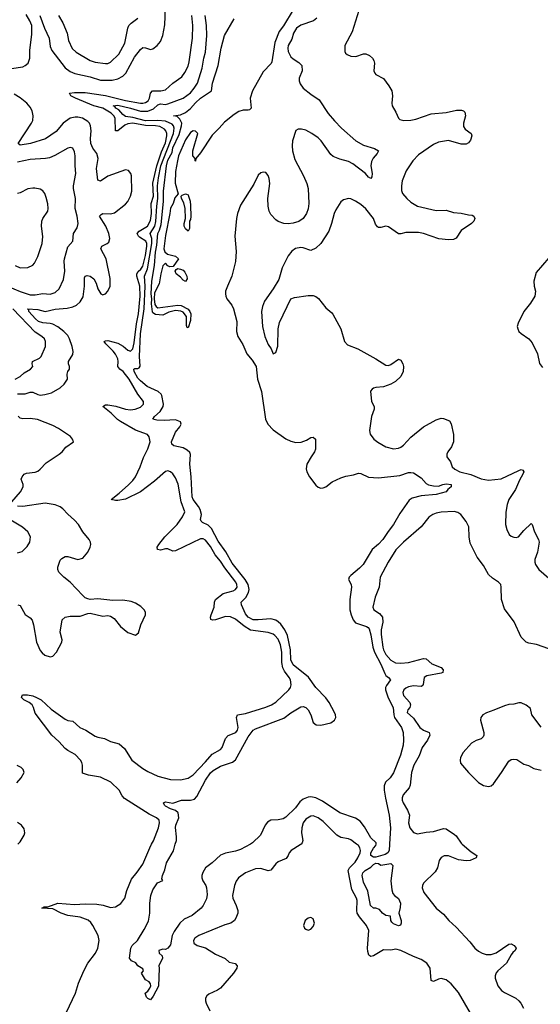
# Model space of a CAD drawing. Header units: inches. Extents: x 1954678 to 2060271, y 904822 to 1016299.
# Tile 338 of 403: x 2033306 to 2037463, y 968722 to 976577. Entities that reach past the tile are written whole.
import ezdxf

# ---------------------------------------------------------------- set-up
doc = ezdxf.new("R2010")
doc.units = ezdxf.units.IN
doc.header["$MEASUREMENT"] = 0
doc.layers.add('C0936', color=7, linetype='Continuous')
doc.layers.add('C0937', color=7, linetype='Continuous')

msp = doc.modelspace()

# ---------------------------------------------------------------- linework, layer by layer
at = {"layer": 'C0936', "color": 5}
for points, elevation in [([(2033679.7, 968660.3), (2033750.8, 968810), (2033775.6, 968890), (2033818.2, 968990), (2033850.6, 969049.4), (2033911.1, 969130), (2033929.8, 969170), (2033940.7, 969230), (2033931.8, 969270), (2033890.8, 969350.8), (2033874.4, 969374.4), (2033853.5, 969393.5), (2033790, 969418.5), (2033690, 969430.5), (2033637.7, 969450), (2033570, 969484), (2033484, 969490), (2033500.7, 969499.3), (2033530, 969500.7), (2033611.8, 969528.2), (2033742.9, 969517.1), (2033830, 969523.7), (2033921.8, 969521.8), (2033972.9, 969512.9), (2034030, 969495.3), (2034070, 969500.4), (2034113.6, 969526.4), (2034146, 969570), (2034162.6, 969630), (2034199.3, 969720.7), (2034244.5, 969775.5), (2034290, 969840.7), (2034343.9, 969970), (2034359.4, 970000)], 480), ([(2035147.9, 970000), (2035070, 969957), (2035030, 969944.2), (2034950, 969928.3), (2034910, 969913), (2034841.6, 969850), (2034788.5, 969810), (2034767.3, 969772.7), (2034760.7, 969750), (2034760.8, 969730), (2034767.3, 969707.3), (2034790.9, 969670.9), (2034798.5, 969650), (2034802.9, 969597.1), (2034796.7, 969563.3), (2034770.3, 969510), (2034754.4, 969490), (2034682.7, 969430), (2034619.8, 969400.2), (2034584.9, 969370), (2034538.1, 969301.9), (2034523.6, 969270), (2034510, 969195.3), (2034490, 969168.7), (2034470, 969158), (2034450, 969162), (2034418, 969150), (2034420.7, 969130), (2034442.8, 969110), (2034446, 969090), (2034417.1, 969030), (2034420.5, 969010), (2034413.5, 968866.5), (2034372.9, 968787.1), (2034350, 968759), (2034330, 968768), (2034319.5, 968779.5), (2034308, 968810), (2034330, 968827.3), (2034345.2, 968850), (2034352, 968870), (2034350, 968886), (2034340.4, 968900.4), (2034310, 968918), (2034278, 968970), (2034294, 968990), (2034290, 969006), (2034248.9, 969028.9), (2034232.9, 969052.9), (2034198, 969070), (2034182, 969090), (2034192.3, 969170), (2034205.1, 969190), (2034247.8, 969232.2), (2034300.6, 969319.4), (2034333.4, 969386.6), (2034346.3, 969450), (2034344, 969530), (2034352.3, 969590), (2034370, 969636), (2034406.6, 969690), (2034448, 969710), (2034442, 969722), (2034445.1, 969750), (2034465.2, 969794.8), (2034477.6, 969850), (2034533.8, 969946.2), (2034548.7, 970000)], 460), ([(2035552.3, 970000), (2035546.6, 969993.4), (2035474.4, 969950), (2035457, 969930), (2035450.3, 969910), (2035434.3, 969885.7), (2035370, 969857.6), (2035350, 969842.3), (2035310, 969791.1), (2035290, 969787.6), (2035230, 969806.6), (2035190, 969801.5), (2035110.2, 969769.8), (2035054, 969730), (2035035.5, 969704.5), (2035020.2, 969670), (2035005.6, 969590), (2035007.9, 969567.9), (2035035, 969510), (2035046.7, 969470), (2035046.5, 969450), (2035032.3, 969410), (2035020.2, 969390), (2034990.5, 969370), (2034944.2, 969355.8), (2034736, 969270), (2034705.5, 969250), (2034693.4, 969230), (2034696.3, 969210), (2034722.8, 969190), (2034790, 969171.8), (2034870, 969121.8), (2034947.5, 969087.5), (2034978.7, 969058.7), (2035026.9, 969046.9), (2035043, 969030), (2035039.5, 969010), (2035014.3, 968970), (2034908.4, 968851.6), (2034885.1, 968834.9), (2034816.7, 968803.3), (2034801.3, 968790), (2034790.2, 968769.8), (2034789.4, 968750), (2034795.4, 968730), (2034825, 968670)], 480), ([(2036954.2, 968570), (2036810, 968815.7), (2036750, 968886.5), (2036710, 968916.3), (2036670, 968926.9), (2036650, 968923.7), (2036610, 968905.1), (2036591.2, 968911.2), (2036581.9, 969010), (2036555.5, 969050), (2036510, 969079.1), (2036450, 969103.2), (2036350, 969152.2), (2036310, 969162.2), (2036270, 969155.1), (2036210, 969156.1), (2036130, 969108.7), (2036110, 969104.4), (2036094.5, 969114.5), (2036084.5, 969144.5), (2036083, 969170), (2036092.9, 969310), (2036073.6, 969350), (2036018.9, 969418.9), (2036000.6, 969450), (2035996.9, 969470), (2035999.9, 969550), (2035994.4, 969570), (2035957.4, 969637.4), (2035929.8, 969790), (2035938.8, 969810), (2035983.1, 969856.9), (2036006.9, 969890), (2036023.2, 969930), (2036025.8, 969950), (2036021.7, 969970), (2036009.8, 969990), (2035995.9, 970000)], 480), ([(2036258.5, 970000), (2036255.8, 969950), (2036245.5, 969930), (2036222.8, 969917.2), (2036150, 969895.8), (2036130, 969896.1), (2036109.9, 969909.9), (2036110.7, 969930), (2036130, 969966.7), (2036149.7, 969990), (2036151.4, 970000)], 460), ([(2036838.7, 970000), (2036910, 969937.6), (2036954.8, 969910), (2036950.6, 969890), (2036902.8, 969870), (2036870, 969866.7), (2036810, 969873.8), (2036730, 969907), (2036693.9, 969906.1), (2036670, 969893.5), (2036655.8, 969870), (2036640.6, 969810), (2036622.1, 969777.9), (2036530, 969689.3), (2036521.1, 969670), (2036519.5, 969650), (2036532.7, 969612.7), (2036630, 969488.2), (2036690, 969440.4), (2036731.7, 969390), (2036790, 969336.5), (2036900.2, 969220.2), (2036939.6, 969170), (2036970, 969145.4), (2036999.3, 969130), (2037030, 969120.5), (2037070, 969118.5), (2037110, 969133.2), (2037210, 969201.3), (2037230, 969203.8), (2037254, 969190), (2037271, 969170), (2037260.7, 969150), (2037243.7, 969136.3), (2037230, 969117), (2037192.4, 969050), (2037122.3, 968990), (2037110, 968973.3), (2037101.3, 968950), (2037101.8, 968930), (2037122.9, 968870), (2037152.3, 968832.3), (2037175.5, 968815.5), (2037266.7, 968770), (2037290.6, 968750.6), (2037306.7, 968730), (2037327.8, 968690)], 480)]:
    msp.add_lwpolyline(points, dxfattribs=dict(at, elevation=elevation))
for points, elevation in [([(2036190, 969832.4), (2036270, 969844), (2036284, 969830), (2036268.3, 969708.3), (2036276.1, 969636.1), (2036286.2, 969606.2), (2036299.1, 969590), (2036330, 969565.5), (2036345.7, 969530), (2036344.7, 969495.3), (2036334, 969450), (2036350.5, 969390), (2036350.6, 969369.4), (2036345.4, 969354.6), (2036330, 969349), (2036290, 969364), (2036276.5, 969376.5), (2036268.7, 969391.3), (2036266, 969426), (2036228, 969430), (2036202, 969450), (2036179.3, 969479.3), (2036150, 969489.3), (2036130, 969489.5), (2036107.8, 969510), (2036085.6, 969625.6), (2036050, 969697.2), (2036039.3, 969750), (2036045, 969770), (2036063.5, 969790), (2036110, 969815.8), (2036130, 969838), (2036150, 969846.9), (2036170, 969845.8)], 460), ([(2035630, 969413.6), (2035610, 969409.5), (2035585.5, 969390), (2035570.7, 969350), (2035578.8, 969330), (2035590, 969320.7), (2035610, 969313.4), (2035630, 969320.5), (2035650, 969342), (2035658.9, 969370), (2035650, 969405.2)], 520)]:
    msp.add_lwpolyline(points, close=True, dxfattribs=dict(at, elevation=elevation))
at = {"layer": 'C0937', "color": 5}
for points, elevation in [([(2033467.1, 976610), (2033504.5, 976510), (2033541.4, 976430), (2033550, 976364), (2033562.3, 976330), (2033670, 976191.6), (2033710, 976162.3), (2033746.4, 976146.4), (2033870, 976120.8), (2033950, 976093.9), (2034045.5, 976094.5), (2034090, 976104.5), (2034130, 976127), (2034153.7, 976150), (2034223.4, 976276.6), (2034270, 976339), (2034290, 976354), (2034310, 976352.6), (2034350, 976339.6), (2034370, 976345.5), (2034403.1, 976370), (2034430, 976403.7), (2034449.8, 976450), (2034464.8, 976535.2), (2034471.3, 976670)], 520), ([(2035490, 976654), (2035413.2, 976526.8), (2035378.1, 976481.9), (2035344.2, 976395.8), (2035319.8, 976240.2), (2035312.8, 976227.2), (2035250, 976160.5), (2035163.5, 976010), (2035145.3, 975950), (2035154.8, 975870), (2035141.6, 975858.4), (2035130, 975855.1), (2035090, 975856), (2035054.8, 975845.2), (2035018.6, 975821.4), (2034941.3, 975758.7), (2034899.3, 975710), (2034843.4, 975656.6), (2034750, 975515.3), (2034712, 975470), (2034710, 975448), (2034706, 975450), (2034706, 975470), (2034688, 975490), (2034688.7, 975530), (2034728.7, 975670), (2034710, 975688.7), (2034690, 975689), (2034670, 975677.2), (2034630, 975619), (2034574.8, 975490), (2034566.4, 975450), (2034550, 975366), (2034548.6, 975271.4), (2034572, 975188), (2034543.5, 975156.5), (2034530.7, 975110), (2034510, 975074), (2034505.2, 975030), (2034470, 974855.3), (2034456.9, 974750), (2034464.1, 974724.1), (2034485.3, 974705.3), (2034550, 974690.8), (2034574, 974670), (2034531.6, 974608.4), (2034505.6, 974605.6), (2034490, 974613.2), (2034470, 974635.3), (2034450, 974614), (2034433.4, 974550), (2034420.5, 974470), (2034383.1, 974396.9), (2034380.3, 974350), (2034384.9, 974304.9), (2034394.4, 974290), (2034410, 974278.9), (2034570, 974299.5), (2034595.4, 974295.4), (2034650, 974267.7), (2034665.5, 974250), (2034673.7, 974230), (2034670, 974178), (2034650, 974119), (2034642, 974122), (2034637.2, 974137.2), (2034637.6, 974210), (2034610, 974244.2), (2034591.7, 974251.7), (2034550, 974256.9), (2034495.8, 974244.2), (2034450, 974219.8), (2034390, 974226), (2034370, 974238.7), (2034366.2, 974246.2), (2034358.3, 974310), (2034360.5, 974350), (2034355.6, 974390), (2034361.5, 974490), (2034383.4, 974616.6), (2034390, 974722.8), (2034401.4, 974778.6), (2034408.6, 974870), (2034422.9, 974897.1), (2034436, 974944), (2034454.1, 975125.9), (2034454.1, 975210), (2034478, 975410), (2034490, 975456.9), (2034522.9, 975517.1), (2034530, 975553.6), (2034578.6, 975661.4), (2034599.2, 975730), (2034599.6, 975750), (2034583.9, 975783.9), (2034563.5, 975803.5), (2034534, 975810), (2034590, 975818.8), (2034630, 975836.3), (2034671, 975869), (2034710, 975913.9), (2034750, 975951), (2034837.2, 976010), (2034846, 976070), (2034889.7, 976210.3), (2034913.6, 976350), (2034942, 976450), (2035017.2, 976582.8)], 440), ([(2036014.9, 976650), (2035960.7, 976479.3), (2035903.1, 976370), (2035902.8, 976322.8), (2035907.7, 976310), (2035919.5, 976299.5), (2035950, 976284.4), (2035990, 976283.1), (2036050, 976303.1), (2036070, 976303.1), (2036099.1, 976290), (2036121.6, 976270), (2036134.4, 976250), (2036139.3, 976230), (2036133.4, 976170), (2036140.7, 976150), (2036150, 976140.7), (2036210, 976107.7), (2036254.4, 976050), (2036275.8, 976010), (2036281.6, 975970), (2036277.3, 975910), (2036280.7, 975890), (2036310, 975838), (2036330.4, 975790.4), (2036341.4, 975781.4), (2036372, 975772), (2036430, 975774.7), (2036470, 975784.1), (2036590, 975825.6), (2036710, 975835), (2036794, 975854), (2036833.9, 975853.9), (2036849, 975849), (2036858.6, 975838.6), (2036865.7, 975810), (2036850.4, 975750), (2036850, 975724.7), (2036862.3, 975702.3), (2036910.6, 975670), (2036916.3, 975650), (2036904.1, 975615.9), (2036890, 975594), (2036870, 975584.5), (2036830, 975584.2), (2036730, 975613.3), (2036650, 975599.7), (2036610, 975580.5), (2036490, 975497.3), (2036444.2, 975450), (2036390.3, 975370), (2036359.5, 975290), (2036353.4, 975250), (2036354.7, 975214.7), (2036362, 975190), (2036395.8, 975150), (2036430, 975121.1), (2036480.7, 975090), (2036630, 975055.2), (2036710, 975057.3), (2036770, 975039.1), (2036830, 975033.4), (2036890, 975019.1), (2036917.3, 975017.3), (2036930.6, 975010.6), (2036939.1, 974990), (2036930.5, 974970), (2036913.4, 974950), (2036830, 974896), (2036790, 974832.7), (2036770, 974822.9), (2036730, 974819.6), (2036652.2, 974827.8), (2036530, 974869.8), (2036490, 974879.1), (2036390, 974879), (2036350, 974868.8), (2036330, 974868.8), (2036250, 974924.8), (2036230, 974929.8), (2036190, 974919.3), (2036170, 974919.2), (2036163.5, 974923.5), (2036146.5, 974946.5), (2036132, 974990), (2036070, 975066.6), (2036030, 975102.4), (2035987, 975130), (2035950, 975147.8), (2035930, 975149.6), (2035890, 975139.6), (2035870, 975123.7), (2035830, 975059.3), (2035815.8, 975030), (2035796.5, 974950), (2035774, 974890), (2035710, 974791.8), (2035670, 974754.5), (2035630, 974736.2), (2035570, 974758), (2035550, 974759.7), (2035509, 974751), (2035479.1, 974730), (2035450, 974692.7), (2035402.9, 974597.1), (2035375.2, 974504.8), (2035330.8, 974430), (2035260.5, 974330), (2035244.9, 974290), (2035236.3, 974250), (2035243.7, 974130), (2035262.4, 974050), (2035290, 973986.8), (2035314.8, 973950), (2035330, 973912), (2035350, 973922), (2035367.6, 973972.4), (2035370.8, 974110), (2035379.3, 974160.7), (2035469.7, 974350.3), (2035499.1, 974360.9), (2035610, 974375.3), (2035650, 974375.8), (2035670, 974368.4), (2035691.5, 974351.5), (2035750, 974279.1), (2035798.7, 974238.7), (2035807.1, 974227.1), (2035869.1, 974110), (2035900.2, 974010), (2035922.7, 973982.7), (2036005.5, 973950), (2036150, 973871.5), (2036230, 973821.5), (2036250, 973819), (2036270, 973824.9), (2036330, 973867.3), (2036350, 973860.7), (2036366, 973830), (2036370.3, 973810), (2036367, 973770), (2036350, 973729.6), (2036306, 973690), (2036270, 973668.2), (2036211.1, 973648.9), (2036150, 973642.6), (2036130, 973636.3), (2036119.1, 973630), (2036107.5, 973612.5), (2036115.3, 973530), (2036136.4, 973490), (2036137, 973470), (2036115.8, 973410), (2036098.5, 973298.5), (2036104, 973270), (2036133.4, 973230), (2036165.3, 973205.3), (2036230, 973170.3), (2036290, 973152.9), (2036330, 973157.3), (2036350, 973165.8), (2036370, 973181.5), (2036430, 973247.1), (2036530, 973329.2), (2036630, 973384.2), (2036670, 973397.1), (2036690, 973396.3), (2036737, 973377), (2036751.8, 973351.8), (2036768.1, 973268.1), (2036769.2, 973210), (2036754, 973170), (2036724.6, 973130), (2036716.5, 973110), (2036714.9, 973090), (2036746.7, 973050), (2036759, 973010), (2036780.3, 972990), (2036820.4, 972970), (2036907.2, 972947.2), (2036990, 972914.3), (2037050, 972904.5), (2037150, 972912.7), (2037290, 972981.3), (2037310, 972987.3), (2037322.8, 972982.8), (2037330.4, 972970), (2037321.6, 972950), (2037295.9, 972904.1), (2037263.2, 972830), (2037210.2, 972750), (2037198.4, 972710), (2037188.3, 972648.3), (2037184.1, 972550), (2037194.2, 972510), (2037213.2, 972470), (2037230, 972456), (2037250, 972448.1), (2037270, 972446.6), (2037287.8, 972452.2), (2037330, 972502.3), (2037390, 972558), (2037397.1, 972550), (2037415.3, 972490), (2037447, 972430), (2037452.6, 972410), (2037439.7, 972330), (2037419.2, 972270), (2037418, 972250), (2037424.4, 972230), (2037451.7, 972190), (2037530, 972120.4)], 480), ([(2033170, 976175.8), (2033330, 976201.1), (2033349.9, 976210.1), (2033373.6, 976230), (2033388.3, 976270), (2033386.4, 976333.6), (2033402.7, 976457.3), (2033402, 976530), (2033387.5, 976567.5), (2033357.2, 976617.2)], 520), ([(2034359.4, 970000), (2034373.2, 970026.8), (2034413.1, 970130), (2034423.1, 970170), (2034419.8, 970190), (2034398, 970210), (2034338.7, 970238.7), (2034143, 970363), (2034124.5, 970384.5), (2034100.2, 970430), (2034033.2, 970493.2), (2033950, 970534.4), (2033855.1, 970550), (2033806.7, 970566.7), (2033806.6, 970630), (2033801.9, 970650), (2033790.6, 970670), (2033750, 970714.2), (2033690, 970746.2), (2033670, 970762.4), (2033619.8, 970819.8), (2033561.7, 970870), (2033430, 971045.1), (2033417.6, 971090), (2033405.1, 971110), (2033380.9, 971130), (2033338, 971150), (2033320.9, 971170), (2033322.5, 971177.5), (2033329, 971190), (2033368.9, 971191.1), (2033410, 971183.8), (2033441.5, 971170), (2033476.8, 971150), (2033556.9, 971076.9), (2033670, 970996.5), (2033690, 970986.9), (2033730, 970980.3), (2033786.7, 970930), (2033833.4, 970910), (2033910, 970860.9), (2033930, 970852.7), (2033982.8, 970842.8), (2034030, 970818.9), (2034099.1, 970799.1), (2034142.1, 970762.1), (2034200.2, 970670), (2034290, 970602.8), (2034330, 970579), (2034410, 970542), (2034510, 970515), (2034590, 970511.8), (2034650, 970527.3), (2034690, 970553.8), (2034790, 970655.9), (2034841.6, 970718.4), (2034910, 970754.6), (2034922, 970770), (2034950, 970843.1), (2034970, 970867.7), (2035031, 970890), (2035045.3, 970910), (2035049.8, 970930), (2035036.1, 971010), (2035045.6, 971030), (2035110, 971042.7), (2035270, 971091.5), (2035316.2, 971110), (2035350, 971131.8), (2035455.1, 971230), (2035468.2, 971250), (2035473.5, 971270), (2035467.6, 971310), (2035457.8, 971330), (2035419.7, 971379.7), (2035407.1, 971407.1), (2035399.9, 971450), (2035399.7, 971530), (2035389.4, 971589.4), (2035370, 971635.3), (2035343.9, 971663.9), (2035330, 971673.8), (2035290, 971687.6), (2035147.7, 971707.7), (2035097.9, 971737.9), (2035030, 971794.4), (2034990, 971812.2), (2034950, 971816.5), (2034869.8, 971789.8), (2034846.2, 971786.2), (2034831.6, 971791.6), (2034829.7, 971809.7), (2034834.4, 971830), (2034859.6, 971890), (2034862.2, 971930), (2034868.7, 971951.3), (2034930, 972000.2), (2035010, 972021.2), (2035030, 972030.4), (2035041.4, 972050), (2035039.8, 972070), (2035030.6, 972090), (2034943.3, 972203.3), (2034910, 972258.2), (2034867, 972307), (2034830, 972372.8), (2034790, 972423.5), (2034770, 972434.4), (2034750, 972435.7), (2034550, 972340.2), (2034530, 972337.2), (2034490, 972354.6), (2034470, 972354.8), (2034430, 972345.8), (2034405.1, 972350), (2034403.1, 972370), (2034417.3, 972390), (2034463.9, 972450), (2034564.5, 972550), (2034607, 972610), (2034624.8, 972650), (2034596.1, 972730), (2034571.7, 972871.7), (2034550, 972922.9), (2034530, 972953), (2034510, 972971.1), (2034490, 972978.3), (2034470, 972972.1), (2034383.4, 972896.6), (2034270.1, 972809.9), (2034150, 972752.4), (2034090, 972740.5), (2034070, 972740.7), (2034036, 972750), (2034101.6, 972798.4), (2034174.4, 972865.6), (2034210, 972901.7), (2034230, 972929.3), (2034268.5, 973010), (2034295.7, 973084.3), (2034330, 973152.7), (2034348.6, 973210), (2034340.4, 973250), (2034326.4, 973266.4), (2034230, 973302.7), (2034110, 973371.7), (2034086.9, 973386.9), (2034037.3, 973437.3), (2033971.1, 973490), (2033990, 973503.5), (2034010, 973503.5), (2034073.2, 973493.2), (2034150, 973469.1), (2034190, 973464.6), (2034229.4, 973470), (2034270, 973484.9), (2034293.7, 973510), (2034293.3, 973530), (2034249.4, 973589.4), (2034179, 973710), (2034131.4, 973770), (2034104.8, 973790), (2034088.4, 973810), (2034091.8, 973850), (2034088.7, 973870), (2034070, 973907.9), (2034052.1, 973932.1), (2033995, 973990), (2033981.7, 974010), (2033990, 974015.2), (2034010, 974016.6), (2034090, 973995.4), (2034131.5, 973971.5), (2034170, 973939.2), (2034190, 973931.8), (2034210, 973950.3), (2034220.5, 973999.5), (2034239.3, 974150), (2034255.9, 974230), (2034269.3, 974370), (2034265.9, 974450), (2034241.1, 974530), (2034240.3, 974550), (2034250.8, 974569.2), (2034273.3, 974586.7), (2034290, 974611.6), (2034310, 974695.2), (2034321, 974770), (2034321.1, 974790), (2034313.6, 974810), (2034262.4, 974842.4), (2034253.7, 974850), (2034244.8, 974870), (2034259, 974890), (2034325.5, 974930), (2034350, 974975.5), (2034357.9, 975030), (2034356.1, 975110), (2034374.4, 975170), (2034368.2, 975271.8), (2034400.5, 975410), (2034437.4, 975522.6), (2034470, 975594.8), (2034481.5, 975650), (2034481.4, 975670), (2034473.7, 975690), (2034462.1, 975702.1), (2034423.7, 975723.7), (2034390.6, 975730.6), (2034310, 975733), (2034210, 975751.1), (2034170, 975745.9), (2034146, 975734), (2034090, 975689.4), (2034070.8, 975690.8), (2034067.5, 975790), (2034057.8, 975810), (2034036.2, 975830), (2033970.7, 975870.7), (2033897.2, 975890), (2033751.7, 975950), (2033714, 975970), (2033705.1, 975990), (2033743.3, 975996.7), (2033830, 975997), (2033992.2, 975972.2), (2034150, 975932.7), (2034270, 975909.7), (2034290, 975910.6), (2034310, 975915.9), (2034332.3, 975930), (2034343.4, 975950), (2034350.5, 975990), (2034365.3, 976010), (2034432.1, 976007.9), (2034470, 976017.7), (2034530, 976069.2), (2034599.9, 976120.1), (2034624.6, 976155.4), (2034650, 976206.4), (2034658.8, 976241.2), (2034685.8, 976430), (2034688.2, 976530), (2034681, 976610)], 480), ([(2033616.1, 976610), (2033651.5, 976551.5), (2033684.9, 976470), (2033696.5, 976410), (2033726.2, 976346.2), (2033758, 976318), (2033870, 976251.2), (2033910, 976236.9), (2033990, 976226.7), (2034010, 976228), (2034030, 976237.3), (2034097.4, 976302.6), (2034145.5, 976390), (2034168.9, 976510), (2034176.8, 976530), (2034195.8, 976550), (2034249.6, 976590)], 540), ([(2034548.7, 970000), (2034557.1, 970030), (2034558.3, 970058.3), (2034550, 970132), (2034552.3, 970150), (2034576.3, 970210), (2034572.6, 970250), (2034550, 970268), (2034510, 970280.9), (2034470, 970302.9), (2034462, 970310), (2034454, 970330), (2034470, 970336.4), (2034530, 970325.5), (2034598, 970350), (2034670, 970350.3), (2034702, 970358), (2034720.6, 970379.4), (2034790, 970510.2), (2034830, 970567.6), (2034850, 970587.9), (2034910, 970622.4), (2035005.2, 970654.8), (2035028, 970672), (2035130, 970854.9), (2035170, 970908.4), (2035190, 970920.9), (2035416.1, 971003.9), (2035470, 971047.6), (2035550, 971095.6), (2035570, 971098.3), (2035590, 971090.3), (2035608.8, 971070), (2035629.2, 971030), (2035650, 970970.4), (2035672.1, 970952.1), (2035710, 970947.6), (2035790, 970966.8), (2035819.8, 970990), (2035828.9, 971010), (2035828, 971030), (2035819.3, 971050), (2035777.2, 971130), (2035750, 971168.2), (2035669.5, 971249.5), (2035612.5, 971332.5), (2035488.4, 971430), (2035471.8, 971470), (2035467, 971550), (2035443.1, 971663.1), (2035421.8, 971710), (2035390, 971754.5), (2035370, 971774.2), (2035350, 971785.8), (2035310, 971796.7), (2035209.1, 971789.1), (2035170, 971790.4), (2035130, 971809.9), (2035110, 971835.9), (2035076.2, 971910), (2035074.2, 971930), (2035111.8, 971968.2), (2035133.6, 972006.4), (2035137.1, 972030), (2035129.6, 972070), (2035107, 972110), (2035001.2, 972241.2), (2034951.6, 972331.6), (2034890, 972416.5), (2034838.1, 972518.1), (2034810, 972543.9), (2034765.5, 972565.5), (2034755.2, 972575.2), (2034749.8, 972590), (2034756.5, 972630), (2034746.5, 972670), (2034734, 972694), (2034692.3, 972750), (2034684.3, 972770), (2034676.1, 972930), (2034664.4, 973030), (2034668.6, 973108.6), (2034663.5, 973123.5), (2034642.9, 973142.9), (2034610, 973162), (2034538, 973178), (2034520.7, 973190), (2034518.3, 973210), (2034550, 973285.5), (2034585.6, 973330), (2034594.5, 973350), (2034589.5, 973369.5), (2034550, 973384), (2034459.1, 973379.1), (2034402, 973382), (2034369.6, 973390), (2034382.3, 973410), (2034428.1, 973451.9), (2034451.3, 973490), (2034453.3, 973510), (2034439.7, 973579.7), (2034435.5, 973590), (2034411.8, 973610), (2034323.9, 973650), (2034270, 973695.4), (2034250, 973717.8), (2034221.4, 973770), (2034216.2, 973790), (2034225.1, 973794.9), (2034250, 973794), (2034260.6, 973799.4), (2034268.3, 973811.7), (2034263.7, 973890), (2034270.2, 974070.2), (2034299.7, 974270), (2034307.1, 974450), (2034302.5, 974530), (2034325.5, 974590), (2034359.9, 974790), (2034359.9, 974830), (2034349, 974870), (2034384.6, 974930), (2034393.3, 974966.7), (2034400.9, 975090), (2034410.1, 975150), (2034405.7, 975250), (2034415.2, 975315.2), (2034433.5, 975410), (2034533.1, 975670), (2034540.2, 975710), (2034535.2, 975730), (2034523.2, 975743.2), (2034470, 975766.9), (2034410, 975773.6), (2034310, 975769.3), (2034210, 975795.7), (2034150, 975805.3), (2034130, 975820.2), (2034097.6, 975857.6), (2034072.8, 975870), (2034064.7, 975884.7), (2034053.6, 975890), (2034090, 975894.1), (2034190, 975871.5), (2034270, 975846.4), (2034330, 975847.3), (2034374.3, 975865.7), (2034410, 975898.5), (2034430, 975904.5), (2034470, 975901.2), (2034490, 975904.7), (2034610, 975950.1), (2034670, 975994.3), (2034699.9, 976030), (2034724.6, 976070), (2034763.2, 976190), (2034775.4, 976270), (2034790, 976318), (2034798.9, 976450), (2034798.8, 976530), (2034786.3, 976610)], 460), ([(2035678.7, 976590), (2035653, 976567), (2035550, 976533.3), (2035516.5, 976510), (2035492.3, 976470), (2035477.6, 976422.4), (2035450.3, 976370), (2035446.5, 976350), (2035450, 976322.8), (2035470, 976281.6), (2035490, 976263.1), (2035534.9, 976234.9), (2035557.3, 976210), (2035560.5, 976170), (2035536.3, 976110), (2035536.3, 976090), (2035545.5, 976065.5), (2035570.3, 976030.3), (2035630, 975981.6), (2035697.3, 975937.3), (2035770, 975827.3), (2035819.1, 975770), (2035874.9, 975710), (2035990, 975610.4), (2036050, 975574.6), (2036138, 975550), (2036170.4, 975530.3), (2036160.5, 975510), (2036127.7, 975472.3), (2036114.9, 975445.1), (2036110.3, 975410), (2036119.5, 975350), (2036116.7, 975323.3), (2036110, 975309.3), (2036090, 975320.9), (2036067.3, 975350), (2035967, 975427), (2035930, 975445.1), (2035863, 975463), (2035810, 975485.1), (2035790, 975502), (2035714, 975610), (2035690, 975632.9), (2035637.3, 975670), (2035590, 975694.3), (2035555.6, 975704.4), (2035530, 975703.5), (2035510, 975691.5), (2035484.9, 975610), (2035480.7, 975570), (2035483.9, 975530), (2035502.4, 975462.4), (2035571.3, 975330), (2035598, 975270), (2035609.1, 975230), (2035615.2, 975110), (2035610, 975069), (2035596.9, 975030), (2035570, 974989.6), (2035533.4, 974966.6), (2035490, 974952.4), (2035450, 974947.6), (2035415.3, 974950), (2035370, 974966), (2035350, 974978.9), (2035310, 975022.9), (2035298, 975050), (2035288.8, 975090), (2035286.8, 975150), (2035303.5, 975270), (2035298, 975310), (2035290, 975332.7), (2035270, 975357), (2035250, 975359.5), (2035230, 975354), (2035210, 975337), (2035174.5, 975265.5), (2035070, 975097), (2035045.8, 975030), (2035036.1, 974990), (2035024.4, 974850), (2035033.7, 974726.3), (2035030, 974648), (2035000.3, 974530), (2034964.9, 974450), (2034950.4, 974410), (2034948.8, 974390), (2034951.6, 974370), (2034960.7, 974350), (2034999.4, 974299.4), (2035014.1, 974270), (2035038.8, 974170), (2035037.9, 974090), (2035048.1, 974050), (2035086.3, 973986.3), (2035118.9, 973910), (2035161.8, 973861.8), (2035193.1, 973810), (2035204.6, 973710), (2035236.9, 973610), (2035269.2, 973390), (2035287, 973350), (2035330, 973305.2), (2035430, 973233.7), (2035470, 973213.5), (2035510, 973205.1), (2035552.5, 973207.5), (2035596.6, 973223.4), (2035630, 973242.8), (2035650, 973246.8), (2035666.8, 973230), (2035666.7, 973150), (2035659.7, 973130), (2035632, 973090), (2035599.6, 973030), (2035593.9, 972993.9), (2035599.6, 972970), (2035619.2, 972930), (2035670, 972862.3), (2035690, 972846.7), (2035710, 972840.2), (2035730, 972841.8), (2035750, 972850.2), (2035800.5, 972890), (2035870, 972921.3), (2035910, 972934.2), (2035970, 972944.6), (2036010, 972958.7), (2036030, 972956.9), (2036090, 972926), (2036170, 972923.2), (2036340.5, 972939.5), (2036410, 972963.8), (2036430, 972965.5), (2036450, 972960.5), (2036510, 972921.2), (2036550, 972878), (2036570, 972866.2), (2036610, 972858.3), (2036650, 972856.5), (2036683.7, 972870), (2036710, 972874.6), (2036752, 972870), (2036751.3, 972850), (2036724.9, 972830), (2036710.2, 972809.8), (2036631.9, 972788.1), (2036510, 972778.5), (2036440.5, 972759.5), (2036415, 972745), (2036342.1, 972637.9), (2036291.6, 972550), (2036246.8, 972493.2), (2036205, 972430), (2036170, 972392.8), (2036118.9, 972350), (2036048.6, 972230), (2036020, 972200), (2035950, 972143.5), (2035937.4, 972130), (2035931.8, 972110), (2035951.6, 972071.6), (2035956, 972050), (2035941.1, 971950), (2035941.6, 971870), (2035951.5, 971830), (2035967.5, 971790), (2035986.4, 971766.4), (2036075.8, 971735.8), (2036089.1, 971729.1), (2036097, 971717), (2036110, 971670.4), (2036124.8, 971570), (2036138.2, 971530), (2036190, 971435.5), (2036220.2, 971360.2), (2036230, 971344.5), (2036250.4, 971330), (2036266, 971310), (2036234.1, 971265.9), (2036227.4, 971250), (2036226.8, 971230), (2036246.8, 971166.8), (2036287.3, 971090), (2036292.4, 971032.4), (2036299.4, 971010), (2036354, 970930), (2036366.5, 970890), (2036370.3, 970830.2), (2036367.4, 970790), (2036347.6, 970710), (2036290, 970569.6), (2036263.2, 970530), (2036226.6, 970493.4), (2036215.1, 970464.9), (2036215.2, 970430), (2036225.5, 970365.5), (2036256.5, 970230), (2036265.3, 970130), (2036258.5, 970000)], 460), ([(2033289.3, 973590.7), (2033348.7, 973591.3), (2033390, 973604.1), (2033410, 973605.2), (2033450, 973585.8), (2033470, 973582.5), (2033506.1, 973586.1), (2033560.8, 973599.2), (2033630, 973639), (2033660.4, 973670), (2033687.1, 973710), (2033686.4, 973750), (2033691.1, 973770), (2033703.1, 973790), (2033702.7, 973810), (2033695.3, 973830), (2033696.1, 973850), (2033730, 973906.7), (2033734.1, 973930), (2033726, 973970), (2033704.2, 974030), (2033690, 974057), (2033659.5, 974090), (2033610, 974126.5), (2033570, 974146.6), (2033550, 974153.1), (2033490, 974157.6), (2033456, 974170), (2033432.3, 974190), (2033378, 974250), (2033378.2, 974258.2), (2033368.4, 974270), (2033450, 974265.2), (2033510, 974250.1), (2033590, 974267.2), (2033684.8, 974275.2), (2033730, 974286.3), (2033760.5, 974299.5), (2033790, 974326), (2033813, 974367), (2033824.5, 974450), (2033823.6, 974516.4), (2033829, 974531), (2033844.6, 974535.4), (2033870, 974530.2), (2033897.2, 974510), (2033916, 974476), (2033930, 974430.7), (2033954.8, 974390), (2033970, 974382.4), (2033975.6, 974384.4), (2033990, 974390.5), (2034010, 974410.6), (2034028.2, 974450), (2034028.1, 974511.9), (2033996.3, 974670), (2033955, 974750), (2033962.7, 974770), (2034005.7, 974790), (2034018.1, 974801.9), (2034025.9, 974830), (2034017.1, 974870), (2033995, 974930), (2033943.1, 975010), (2033956.3, 975023.7), (2033970.7, 975029.3), (2034030, 975027.5), (2034062.8, 975037.2), (2034150, 975103.9), (2034170, 975127.6), (2034189.8, 975170), (2034200.3, 975210), (2034199.6, 975330), (2034194.5, 975350), (2034173.8, 975373.8), (2034150, 975378), (2034010, 975327.6), (2033950, 975288.5), (2033930, 975296), (2033918.4, 975390), (2033933.5, 975470), (2033921.6, 975510), (2033890, 975552.5), (2033873.2, 975590), (2033870.9, 975629.1), (2033877.4, 975690), (2033872.7, 975730), (2033862.9, 975750), (2033850, 975763.5), (2033806.9, 975790), (2033770, 975800.2), (2033750, 975800.2), (2033710, 975790.9), (2033653.4, 975750), (2033596.2, 975683.8), (2033512.8, 975627.2), (2033391.2, 975588.8), (2033310, 975576.4), (2033293, 975590), (2033399.5, 975750), (2033410, 975773.4), (2033414.6, 975810), (2033404.8, 975850), (2033390, 975877.7), (2033362.7, 975910), (2033310, 975953.5), (2033263.2, 975983.2)], 520), ([(2033210, 974450.1), (2033310, 974408.6), (2033390, 974383), (2033430, 974383), (2033490, 974391.9), (2033550, 974388.3), (2033590, 974400.2), (2033621.8, 974430), (2033656.6, 974503.4), (2033666.3, 974570), (2033660.6, 974650), (2033663.4, 974670), (2033690, 974764.9), (2033731.6, 974810), (2033736, 974870), (2033764.1, 974915.9), (2033772.7, 974950), (2033766.2, 975010), (2033748.1, 975070), (2033752.5, 975150), (2033736.5, 975230), (2033735.4, 975250), (2033754.8, 975350), (2033748.4, 975410), (2033749.6, 975490), (2033743, 975523), (2033730, 975552.7), (2033710, 975558), (2033690, 975553), (2033587, 975493), (2033545, 975475), (2033511.1, 975468.9), (2033390, 975462.5), (2033290, 975440.7)], 540), ([(2033270, 974616.5), (2033310, 974598.3), (2033370, 974599.5), (2033410, 974618), (2033424.4, 974635.6), (2033451.8, 974688.2), (2033485.7, 974790), (2033492.2, 974847.8), (2033480.4, 974930), (2033482.6, 974970), (2033490, 974990.6), (2033529.6, 975050), (2033533.3, 975070), (2033531.4, 975108.6), (2033518.4, 975158.4), (2033506, 975190), (2033490, 975212), (2033470, 975225.6), (2033428.4, 975231.6), (2033410, 975233.3), (2033370, 975226.6), (2033310, 975195.1), (2033290, 975189.7)], 560), ([(2037530, 974676), (2037430, 974559), (2037410.5, 974490), (2037413, 974450), (2037423, 974410), (2037419.3, 974370), (2037384.2, 974315.8), (2037330.3, 974249.7), (2037284.5, 974155.5), (2037278.9, 974130), (2037281.7, 974110), (2037292.2, 974090), (2037310, 974072.2), (2037370.2, 974030.2), (2037398.2, 973998.2), (2037439.3, 973910), (2037455.3, 973835.3), (2037481, 973801)], 520), ([(2033269.9, 973710.1), (2033309.8, 973730.2), (2033341.3, 973758.7), (2033391.8, 973790), (2033411.2, 973810), (2033407.1, 973830), (2033409.7, 973850), (2033463.7, 973876.3), (2033478.3, 973890), (2033511.1, 973970), (2033512.8, 974010), (2033504.7, 974030), (2033482.4, 974050), (2033430, 974084.4), (2033251.2, 974270)], 540), ([(2033242.8, 972730), (2033313.8, 972810), (2033335, 972850), (2033334.4, 972870), (2033318.7, 972910), (2033325.6, 972930), (2033341.7, 972950), (2033361.2, 972958.8), (2033430, 972966.4), (2033450, 972974.7), (2033470, 972990.3), (2033517.7, 973042.3), (2033621.6, 973110), (2033645.6, 973130), (2033673.8, 973166.2), (2033735.3, 973210), (2033729, 973230), (2033711.2, 973251.2), (2033615.2, 973315.2), (2033570, 973339.2), (2033448.1, 973388.1), (2033390, 973395.8), (2033330, 973391.4), (2033310, 973398.5), (2033293.9, 973413.9)], 520), ([(2033291.3, 971910), (2033310, 971903.8), (2033350, 971832.7), (2033390, 971806), (2033406.4, 971786.4), (2033417.4, 971750), (2033440.9, 971610), (2033470, 971544), (2033485.1, 971525.1), (2033507.5, 971507.5), (2033550, 971493.4), (2033570, 971500.5), (2033599.5, 971530), (2033642, 971610), (2033645.1, 971630), (2033629.7, 971690), (2033645.1, 971790), (2033668.3, 971811.7), (2033710, 971819.5), (2033790, 971817.4), (2033850, 971839.1), (2033870, 971841.8), (2033970, 971818.7), (2034010, 971822.4), (2034030, 971819.3), (2034059.5, 971799.5), (2034110, 971734.8), (2034170, 971687.3), (2034230, 971666.8), (2034253.4, 971686.6), (2034274.5, 971750), (2034311.6, 971830), (2034309.3, 971850), (2034299.3, 971870), (2034274.5, 971894.5), (2034230, 971922), (2034196.1, 971936.1), (2034130, 971947.3), (2034050, 971943), (2033930, 971956.4), (2033870, 971952.6), (2033850, 971955.4), (2033830, 971965.4), (2033810, 971983), (2033710, 972089.8), (2033658.5, 972130), (2033618.5, 972170), (2033609.8, 972190), (2033611, 972210), (2033630, 972264.9), (2033641.6, 972278.4), (2033670, 972293.1), (2033690, 972293.1), (2033770, 972270.3), (2033810, 972282), (2033851.2, 972330), (2033869.7, 972370), (2033873.6, 972390), (2033871.6, 972410), (2033861.6, 972430), (2033811.2, 972490), (2033775.1, 972550), (2033744.9, 972584.9), (2033690, 972631.1), (2033650, 972673.5), (2033630, 972689.8), (2033590, 972707.6), (2033510, 972720.3), (2033330, 972692.5), (2033290, 972694.7)], 520), ([(2037530, 971556.9), (2037432.1, 971592.1), (2037370, 971602.5), (2037350, 971611.6), (2037310, 971650.9), (2037252.7, 971772.7), (2037177.6, 971877.6), (2037152.3, 971950), (2037151.2, 972050), (2037146.8, 972070), (2037129.9, 972089.9), (2037080.9, 972120.9), (2037049.9, 972149.9), (2037010, 972221.5), (2036959.4, 972290), (2036901.8, 972401.8), (2036893.3, 972450), (2036890.9, 972530), (2036870, 972572.7), (2036827.3, 972630), (2036805.3, 972645.3), (2036773.7, 972653.7), (2036670, 972648.7), (2036630, 972640.9), (2036603.8, 972630), (2036573.1, 972606.9), (2036510, 972531.6), (2036370.3, 972410), (2036310, 972346.3), (2036247.9, 972250), (2036183.6, 972130), (2036174.9, 972050), (2036143.6, 971970), (2036124.9, 971890), (2036132.7, 971870), (2036178.7, 971838.7), (2036203.5, 971810), (2036205, 971770), (2036192.9, 971710), (2036190.8, 971670.8), (2036205.9, 971570), (2036210.1, 971550), (2036230, 971512.6), (2036270, 971466.5), (2036305.7, 971445.7), (2036350, 971442.2), (2036410, 971449.6), (2036530, 971481), (2036550, 971476.9), (2036597, 971437), (2036670.5, 971410), (2036688.2, 971390), (2036683, 971370), (2036670, 971362.6), (2036557.1, 971342.9), (2036534.9, 971330), (2036526.9, 971273.1), (2036518, 971262), (2036510, 971258.4), (2036450, 971261.8), (2036410, 971255.4), (2036390, 971245), (2036374.2, 971230), (2036365.8, 971210), (2036370, 971185.3), (2036421.3, 971130), (2036427, 971110), (2036421.3, 971090), (2036405.7, 971070), (2036400.4, 971050), (2036450, 971003.6), (2036500.7, 970930), (2036530, 970909.3), (2036574.4, 970890), (2036581.3, 970870), (2036562.7, 970830), (2036520.2, 970770), (2036495.5, 970704.5), (2036453.8, 970630), (2036434.7, 970570), (2036422.8, 970470), (2036415.3, 970450), (2036367.4, 970392.6), (2036358.9, 970370), (2036359.6, 970350), (2036366.5, 970330), (2036402, 970270), (2036417.5, 970230), (2036410.3, 970170), (2036419.5, 970130), (2036451.4, 970091.4), (2036482.7, 970082.7), (2036550, 970095.2), (2036610, 970100.2), (2036690, 970123.9), (2036710, 970122), (2036777.8, 970077.8), (2036790, 970066.7), (2036830, 970007.6), (2036838.7, 970000)], 480), ([(2033290, 972323.1), (2033325.1, 972334.9), (2033365.3, 972374.7), (2033387, 972410), (2033392, 972450), (2033372, 972490), (2033327.8, 972527.8), (2033210, 972599.1)], 540), ([(2037470, 970933.2), (2037394, 971030), (2037383.1, 971083.1), (2037349.6, 971109.6), (2037310, 971127.3), (2037290, 971127.3), (2037250, 971115.1), (2037210, 971113), (2037175.9, 971104.1), (2037092.2, 971067.8), (2037032, 971048), (2037002.4, 971030), (2036988.8, 971010), (2036985.3, 970990), (2037011.5, 970890), (2037011.6, 970870), (2037005.5, 970854.5), (2036990, 970839.3), (2036950, 970827.8), (2036914.2, 970805.8), (2036847.9, 970730), (2036825.8, 970690), (2036822.8, 970670), (2036826.1, 970646.1), (2036888.2, 970570), (2036970, 970491.7), (2037010, 970467.6), (2037050, 970458.9), (2037070, 970464.6), (2037090, 970482), (2037153.8, 970570), (2037210, 970662.6), (2037230, 970675.6), (2037250, 970678.3), (2037274.4, 970674.4), (2037330, 970638.7), (2037367, 970627), (2037410, 970603.8), (2037470, 970590.4)], 520), ([(2033282.9, 970490), (2033318.4, 970530), (2033340.9, 970570), (2033335.1, 970595.1), (2033319.3, 970610), (2033287, 970627)], 520), ([(2036151.4, 970000), (2036153, 970010), (2036109.9, 970049.9), (2036058.7, 970138.7), (2036023.6, 970183.6), (2035987.3, 970207.3), (2035862, 970250), (2035722.7, 970342.7), (2035670, 970369.2), (2035630, 970376.1), (2035610, 970374.1), (2035570, 970358.8), (2035543.5, 970336.5), (2035507.1, 970290), (2035430, 970215.8), (2035410, 970202), (2035370, 970192.4), (2035310, 970189.8), (2035284.2, 970175.8), (2035265.2, 970150), (2035228.9, 970071.1), (2035166, 970010), (2035147.9, 970000)], 460), ([(2035995.9, 970000), (2035950, 970032.8), (2035930, 970042.8), (2035870, 970051.5), (2035838, 970070), (2035730, 970179.2), (2035690, 970210.8), (2035650, 970226.2), (2035630, 970223.9), (2035590, 970198.9), (2035570.2, 970170), (2035557.6, 970130), (2035556.9, 970090), (2035566.7, 970030), (2035560.9, 970010), (2035552.3, 970000)], 480), ([(2033291.4, 970000), (2033310, 970017.3), (2033340.9, 970070), (2033346.6, 970090), (2033341.5, 970121.5), (2033319.5, 970150), (2033290, 970173)], 520)]:
    msp.add_lwpolyline(points, dxfattribs=dict(at, elevation=elevation))
at = {"layer": 'C0937', "color": 5, "elevation": 440}
for points in [[(2034650, 974888.7), (2034630, 974909), (2034619.3, 974930), (2034619.3, 974950), (2034629.3, 974990), (2034626.6, 975070), (2034615.6, 975115.6), (2034599, 975150), (2034595.3, 975170), (2034602, 975178), (2034630, 975186.8), (2034650, 975179.1), (2034654.9, 975170), (2034666.4, 975130), (2034670, 975094), (2034673.3, 975006.7), (2034670, 974982), (2034662.8, 974970), (2034662, 974910)], [(2034630, 974488), (2034610, 974499), (2034590, 974524), (2034555.3, 974550), (2034548, 974570), (2034556.4, 974583.6), (2034568.9, 974591.1), (2034590, 974586), (2034610, 974578), (2034623.5, 974563.5), (2034641, 974530), (2034642, 974510)]]:
    msp.add_lwpolyline(points, close=True, dxfattribs=at)

doc.saveas('drawing.dxf')
